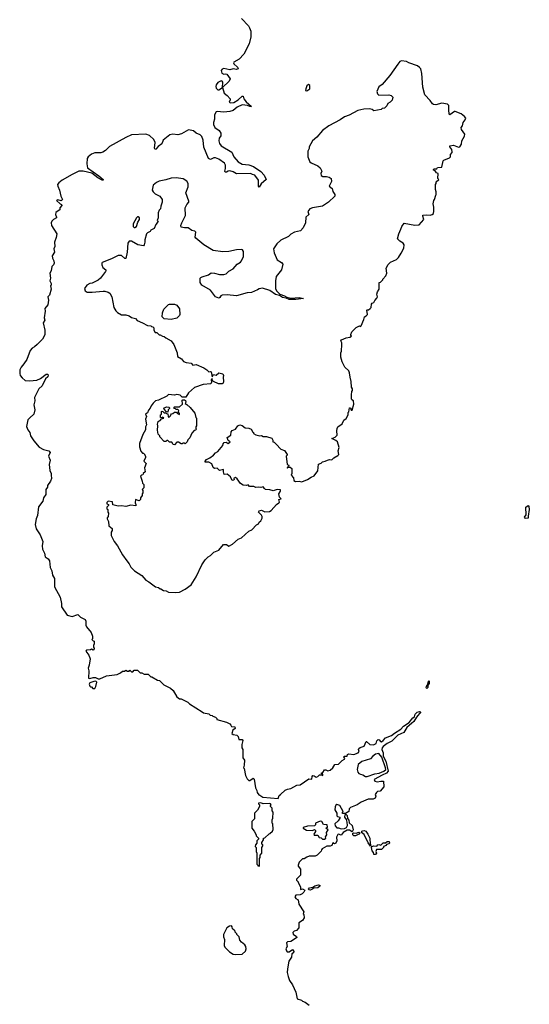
# Model space of a CAD drawing. Extents: x 1980017 to 2252640, y 74400 to 266395.
# Tile 260 of 388: x 2100290 to 2106369, y 195714 to 207460. Entities that reach past the tile are written whole.
import ezdxf

# ---------------------------------------------------------------- set-up
doc = ezdxf.new("R2010")
doc.units = 0

msp = doc.modelspace()

# ---------------------------------------------------------------- linework, layer by layer
at = {"layer": '0CON20XD'}
for points in [[(2102935, 207475), (2103018, 207388), (2103033, 207363), (2103048, 207322), (2103046, 207255)], [(2103046, 207255), (2103027, 207173), (2102962, 207048), (2102909, 206991), (2102846, 206955), (2102842, 206945), (2102844, 206934), (2102890, 206895), (2102898, 206875), (2102875, 206866), (2102835, 206874), (2102795, 206861), (2102725, 206877), (2102705, 206871), (2102693, 206855), (2102703, 206823), (2102725, 206812), (2102746, 206816), (2102761, 206811), (2102800, 206755), (2102790, 206725), (2102710, 206650), (2102731, 206585), (2102765, 206556), (2102799, 206515), (2102801, 206505), (2102787, 206475), (2102805, 206470), (2102845, 206473), (2102897, 206503), (2102945, 206549), (2102955, 206548), (2102965, 206515), (2102990, 206480), (2103057, 206425), (2103035, 206424), (2103008, 206438), (2102945, 206445), (2102884, 206415), (2102835, 206378), (2102795, 206364), (2102725, 206359), (2102645, 206365), (2102635, 206360), (2102612, 206325), (2102612, 206275), (2102600, 206235), (2102600, 206210), (2102618, 206175), (2102669, 206139), (2102689, 206105), (2102689, 206075), (2102671, 206045), (2102666, 206015), (2102675, 205982), (2102692, 205955), (2102821, 205881), (2102843, 205825), (2102895, 205763), (2102945, 205738), (2103025, 205729), (2103080, 205710), (2103165, 205648), (2103207, 205605), (2103230, 205555), (2103169, 205501), (2103145, 205462), (2103138, 205475), (2103138, 205545), (2103095, 205604), (2103067, 205615), (2103045, 205627), (2102875, 205622), (2102835, 205644), (2102796, 205656), (2102775, 205653), (2102755, 205641), (2102742, 205642), (2102736, 205655), (2102744, 205685), (2102744, 205724), (2102735, 205749), (2102665, 205796), (2102625, 205814), (2102605, 205813), (2102565, 205794), (2102543, 205803), (2102488, 205938), (2102478, 206025), (2102462, 206065), (2102443, 206085), (2102395, 206105), (2102365, 206136), (2102305, 206145), (2102222, 206098), (2102175, 206087), (2102115, 206093), (2102081, 206085), (2102001, 206025), (2101985, 205979), (2101942, 205948), (2101915, 205916), (2101905, 205913), (2101896, 205926), (2101907, 205995), (2101890, 206030), (2101839, 206079), (2101796, 206096), (2101625, 206086), (2101555, 206056), (2101362, 205948), (2101312, 205898), (2101282, 205878), (2101259, 205871), (2101185, 205872), (2101148, 205855), (2101106, 205825), (2101096, 205805), (2101090, 205740), (2101099, 205695), (2101235, 205597), (2101284, 205555), (2101287, 205545), (2101275, 205545), (2101221, 205575), (2101149, 205629), (2101045, 205655), (2100997, 205653), (2100915, 205615), (2100795, 205545), (2100756, 205515), (2100742, 205495), (2100744, 205475), (2100766, 205425), (2100781, 205355), (2100799, 205315), (2100785, 205301), (2100745, 205311), (2100728, 205305), (2100773, 205263), (2100790, 205255), (2100793, 205245), (2100770, 205215), (2100769, 205191), (2100735, 205173), (2100721, 205159), (2100717, 205135), (2100729, 205105), (2100727, 205095), (2100692, 205075), (2100674, 205056), (2100667, 205035), (2100670, 205005), (2100732, 204905), (2100725, 204860), (2100706, 204805), (2100709, 204755), (2100697, 204725), (2100706, 204685), (2100676, 204644), (2100681, 204615), (2100698, 204585), (2100702, 204555), (2100694, 204536), (2100673, 204515), (2100667, 204465), (2100651, 204435), (2100656, 204375), (2100650, 204345), (2100667, 204315), (2100666, 204295), (2100658, 204285), (2100664, 204245), (2100647, 204174), (2100624, 204155), (2100632, 204115), (2100625, 204059), (2100590, 204015), (2100593, 203985), (2100582, 203905), (2100591, 203875), (2100568, 203845), (2100589, 203755), (2100588, 203705), (2100578, 203675), (2100562, 203648), (2100500, 203585), (2100465, 203557), (2100437, 203543), (2100413, 203515), (2100373, 203405), (2100341, 203355), (2100306, 203314), (2100292, 203285), (2100290, 203240), (2100297, 203217), (2100318, 203188), (2100356, 203156), (2100405, 203153), (2100495, 203160), (2100539, 203181), (2100605, 203231), (2100625, 203232), (2100630, 203225), (2100625, 203198), (2100596, 203174), (2100556, 203094), (2100520, 203055), (2100468, 202955), (2100472, 202915), (2100460, 202865), (2100470, 202805), (2100457, 202755), (2100411, 202709), (2100386, 202685), (2100372, 202608), (2100385, 202567), (2100412, 202535), (2100420, 202495), (2100458, 202435), (2100521, 202361), (2100575, 202331), (2100636, 202316), (2100652, 202295), (2100632, 202255), (2100652, 202205), (2100642, 202155), (2100651, 202081), (2100667, 202045), (2100664, 202025), (2100670, 201985), (2100658, 201955), (2100620, 201905), (2100623, 201885), (2100601, 201855), (2100601, 201795), (2100572, 201755), (2100567, 201715), (2100513, 201647), (2100501, 201545), (2100485, 201505), (2100473, 201437), (2100485, 201386), (2100532, 201315), (2100565, 201235), (2100556, 201184), (2100563, 201143), (2100585, 201095), (2100595, 201053), (2100629, 201029), (2100645, 201003), (2100653, 200923), (2100672, 200885), (2100683, 200833), (2100704, 200794), (2100706, 200695), (2100772, 200572), (2100788, 200495), (2100788, 200455), (2100855, 200358), (2100915, 200342), (2100983, 200363), (2101014, 200334), (2101072, 200305), (2101080, 200285), (2101080, 200235), (2101086, 200216), (2101141, 200151), (2101160, 200105), (2101160, 200075), (2101152, 200065), (2101165, 200050), (2101180, 200045), (2101180, 200015), (2101170, 199995), (2101170, 199975), (2101180, 199965), (2101180, 199955), (2101165, 199940), (2101145, 199950), (2101135, 199942), (2101085, 199940), (2101080, 199925), (2101115, 199880), (2101129, 199835), (2101119, 199761), (2101108, 199725), (2101113, 199693), (2101112, 199605), (2101125, 199601), (2101165, 199613), (2101193, 199613), (2101225, 199598), (2101245, 199598), (2101325, 199631), (2101452, 199648), (2101491, 199669), (2101515, 199690), (2101542, 199688), (2101555, 199700), (2101575, 199690), (2101595, 199690), (2101605, 199700), (2101625, 199680), (2101638, 199682), (2101655, 199700), (2101695, 199700), (2101725, 199670), (2101745, 199670), (2101775, 199652), (2101822, 199652), (2101855, 199620), (2101865, 199620), (2101935, 199580), (2101957, 199577), (2102010, 199525), (2102090, 199485), (2102119, 199459), (2102165, 199382), (2102195, 199360), (2102215, 199358), (2102295, 199318), (2102315, 199298), (2102465, 199202), (2102483, 199193), (2102545, 199180), (2102563, 199163), (2102585, 199160), (2102595, 199150), (2102625, 199140), (2102640, 199125), (2102643, 199113), (2102755, 199078), (2102795, 199060), (2102810, 199045), (2102815, 199030), (2102855, 199023), (2102861, 199005), (2102832, 198985), (2102820, 198945), (2102835, 198932), (2102880, 198925), (2102897, 198907), (2102903, 198873), (2102943, 198873), (2102953, 198863), (2102940, 198815), (2102940, 198775), (2102950, 198755), (2102950, 198655), (2102970, 198625), (2102968, 198565), (2102960, 198535), (2102967, 198527), (2102983, 198443), (2103002, 198405), (2103025, 198382), (2103035, 198382), (2103075, 198410), (2103088, 198398), (2103102, 198295), (2103120, 198265), (2103122, 198242), (2103142, 198212), (2103155, 198210), (2103192, 198185), (2103372, 198168), (2103384, 198206), (2103400, 198215), (2103455, 198268), (2103485, 198282), (2103525, 198290), (2103595, 198329), (2103635, 198332), (2103740, 198405), (2103775, 198400), (2103777, 198433), (2103785, 198442), (2103801, 198441), (2103825, 198423), (2103845, 198430), (2103865, 198450), (2103895, 198450), (2103907, 198443), (2103908, 198458), (2103892, 198462), (2103890, 198475), (2103905, 198480), (2103925, 198512), (2103942, 198512), (2103965, 198498), (2103993, 198507), (2104026, 198534), (2104050, 198575), (2104095, 198580), (2104135, 198622), (2104163, 198637), (2104167, 198645), (2104158, 198665), (2104160, 198675), (2104197, 198673), (2104200, 198695), (2104218, 198702), (2104275, 198693), (2104326, 198714), (2104339, 198731), (2104333, 198755), (2104337, 198765), (2104353, 198777), (2104398, 198792), (2104422, 198848), (2104428, 198848), (2104465, 198814), (2104512, 198808), (2104543, 198827), (2104552, 198858), (2104565, 198871), (2104579, 198869), (2104595, 198850), (2104605, 198847), (2104625, 198860), (2104655, 198894), (2104725, 198921), (2104763, 198947), (2104836, 198995), (2104869, 199031), (2104935, 199075), (2104978, 199132), (2104998, 199145), (2105009, 199175), (2105032, 199198), (2105058, 199208), (2105077, 199205), (2105022, 199138), (2104992, 199089), (2104908, 199015), (2104872, 198958), (2104800, 198925), (2104728, 198852), (2104675, 198825), (2104625, 198789), (2104615, 198774), (2104610, 198755), (2104625, 198715), (2104626, 198675), (2104657, 198615), (2104686, 198495), (2104665, 198470), (2104612, 198448), (2104518, 198395), (2104527, 198377), (2104555, 198368), (2104597, 198377), (2104630, 198375)], [(2102195, 200632), (2102265, 200668), (2102335, 200720), (2102396, 200814), (2102463, 200955), (2102503, 201015), (2102538, 201052), (2102565, 201068), (2102604, 201106), (2102665, 201132), (2102722, 201198), (2102755, 201200), (2102785, 201180), (2102827, 201203), (2102895, 201262), (2102935, 201278), (2103025, 201360), (2103058, 201375), (2103115, 201432), (2103138, 201445), (2103148, 201465), (2103168, 201482), (2103182, 201515), (2103182, 201535), (2103175, 201550), (2103140, 201585), (2103145, 201600), (2103175, 201607), (2103215, 201591), (2103270, 201595), (2103290, 201605), (2103352, 201675), (2103383, 201697), (2103388, 201705), (2103383, 201737), (2103410, 201745), (2103390, 201765), (2103380, 201805), (2103400, 201835), (2103400, 201850), (2103363, 201857), (2103315, 201840), (2103275, 201852), (2103224, 201854), (2103212, 201868), (2103195, 201888), (2103165, 201880), (2103135, 201883), (2103105, 201878), (2103082, 201892), (2103031, 201891), (2103015, 201910), (2102995, 201902), (2102955, 201908), (2102925, 201928), (2102885, 201982), (2102865, 201998), (2102845, 201990), (2102848, 201975), (2102840, 201965), (2102825, 201964), (2102805, 202008), (2102765, 202038), (2102730, 202035), (2102720, 202065), (2102720, 202095), (2102675, 202083), (2102645, 202110), (2102615, 202108), (2102599, 202119), (2102583, 202163), (2102545, 202183), (2102502, 202182), (2102502, 202195), (2102518, 202215), (2102558, 202235), (2102603, 202267), (2102625, 202292), (2102655, 202308), (2102715, 202380), (2102718, 202402), (2102730, 202415), (2102752, 202422), (2102775, 202403), (2102800, 202425), (2102775, 202440), (2102764, 202476), (2102810, 202505), (2102812, 202545), (2102825, 202560), (2102864, 202576), (2102892, 202615), (2102915, 202627), (2102945, 202620), (2102980, 202590), (2103025, 202588), (2103050, 202575), (2103071, 202541), (2103080, 202535), (2103080, 202525), (2103105, 202508), (2103155, 202494), (2103175, 202499), (2103195, 202488), (2103235, 202489), (2103297, 202467), (2103310, 202445), (2103310, 202425), (2103325, 202420), (2103351, 202395), (2103407, 202337), (2103449, 202319), (2103480, 202275), (2103480, 202265), (2103470, 202255), (2103480, 202155), (2103500, 202145), (2103498, 202132), (2103480, 202115), (2103485, 202110), (2103490, 202120), (2103515, 202120), (2103537, 202107), (2103538, 202045), (2103530, 202025), (2103556, 201996), (2103561, 201961), (2103582, 201952), (2103624, 201956), (2103655, 201947), (2103725, 201973), (2103765, 202001), (2103803, 202017), (2103845, 202080), (2103854, 202156), (2103885, 202170), (2103903, 202187), (2103935, 202192), (2103963, 202207), (2103985, 202212), (2104015, 202210), (2104037, 202233), (2104085, 202261), (2104096, 202274), (2104090, 202315), (2104100, 202355), (2104082, 202425), (2104062, 202442), (2104012, 202465), (2104055, 202481), (2104076, 202504), (2104072, 202555), (2104078, 202585), (2104087, 202603), (2104135, 202640), (2104158, 202682), (2104186, 202704), (2104210, 202745), (2104210, 202775), (2104217, 202783), (2104225, 202830), (2104235, 202830), (2104243, 202803), (2104255, 202800), (2104277, 202875), (2104272, 202912), (2104254, 202924), (2104248, 202935), (2104248, 202985), (2104253, 203025), (2104260, 203035), (2104262, 203055), (2104250, 203075), (2104246, 203145), (2104231, 203195), (2104226, 203246), (2104215, 203270), (2104170, 203315), (2104138, 203378), (2104120, 203435), (2104120, 203485), (2104128, 203505), (2104132, 203585), (2104132, 203605), (2104121, 203629), (2104129, 203641), (2104184, 203666), (2104227, 203673), (2104250, 203685), (2104240, 203695), (2104240, 203705), (2104254, 203736), (2104305, 203788), (2104343, 203807), (2104355, 203802), (2104365, 203808), (2104397, 203883), (2104404, 203915), (2104425, 203928), (2104438, 203945), (2104432, 203995), (2104435, 204000), (2104452, 203998), (2104472, 204015), (2104482, 204028), (2104485, 204068), (2104495, 204080), (2104513, 204087), (2104525, 204110), (2104552, 204138), (2104558, 204155), (2104552, 204185), (2104560, 204215), (2104580, 204245), (2104580, 204325), (2104595, 204330), (2104620, 204355), (2104620, 204365), (2104658, 204405), (2104668, 204435), (2104662, 204495), (2104685, 204540), (2104714, 204566), (2104785, 204598), (2104808, 204622), (2104842, 204675), (2104872, 204735), (2104878, 204775), (2104866, 204796), (2104825, 204818), (2104798, 204845), (2104813, 204907), (2104838, 204962), (2104848, 204992), (2104875, 205032), (2105005, 205011), (2105055, 205013), (2105110, 205075), (2105098, 205115), (2105101, 205129), (2105145, 205132), (2105185, 205128), (2105210, 205135), (2105225, 205150), (2105232, 205175), (2105232, 205225), (2105222, 205265), (2105230, 205305), (2105240, 205315), (2105253, 205367), (2105260, 205375), (2105260, 205405), (2105250, 205435), (2105250, 205495), (2105260, 205505), (2105260, 205525), (2105290, 205555), (2105280, 205565), (2105282, 205625), (2105264, 205634), (2105247, 205657), (2105228, 205665), (2105227, 205675), (2105235, 205683), (2105265, 205680), (2105275, 205697), (2105325, 205702), (2105340, 205775), (2105348, 205785), (2105416, 205814), (2105428, 205825), (2105428, 205852), (2105450, 205875), (2105450, 205885), (2105445, 205910), (2105420, 205945), (2105420, 205955), (2105465, 205963), (2105525, 205940), (2105540, 205945), (2105560, 205975), (2105563, 206017), (2105595, 206072), (2105599, 206095), (2105562, 206152), (2105557, 206175), (2105574, 206195), (2105581, 206235), (2105606, 206265), (2105613, 206285), (2105598, 206305), (2105556, 206336), (2105485, 206367), (2105475, 206367), (2105422, 206325), (2105414, 206335), (2105410, 206385), (2105408, 206438), (2105395, 206454), (2105325, 206464), (2105255, 206444), (2105225, 206449), (2105214, 206455), (2105187, 206497), (2105124, 206565), (2105100, 206655), (2105088, 206818), (2105074, 206874), (2105061, 206891), (2105035, 206908), (2104932, 206945), (2104905, 206961), (2104845, 206971), (2104825, 206960), (2104800, 206930), (2104704, 206796), (2104614, 206686), (2104575, 206658), (2104550, 206605), (2104558, 206575), (2104575, 206558), (2104695, 206562), (2104720, 206555), (2104740, 206535), (2104735, 206500), (2104710, 206475), (2104681, 206459), (2104668, 206432), (2104640, 206405), (2104615, 206400), (2104602, 206388), (2104515, 206372), (2104495, 206388), (2104466, 206396), (2104395, 206393), (2104325, 206378), (2104222, 206322), (2104165, 206300), (2104112, 206265), (2103978, 206195), (2103901, 206139), (2103833, 206057), (2103782, 206015), (2103742, 205945), (2103742, 205925), (2103728, 205892), (2103728, 205825), (2103752, 205765), (2103765, 205752), (2103845, 205718), (2103875, 205692), (2103893, 205655), (2103881, 205625), (2103885, 205603), (2103905, 205590), (2103950, 205590), (2103982, 205582), (2104004, 205564), (2104009, 205531), (2103983, 205475), (2104016, 205446), (2104025, 205410), (2104048, 205375), (2104048, 205355), (2103972, 205285), (2103904, 205236), (2103784, 205216), (2103752, 205205), (2103727, 205173), (2103740, 205135), (2103702, 205105), (2103700, 205035), (2103673, 204977), (2103638, 204942), (2103570, 204925), (2103525, 204900), (2103495, 204874), (2103405, 204831), (2103358, 204785), (2103319, 204725), (2103325, 204678), (2103360, 204595), (2103415, 204564), (2103430, 204545), (2103413, 204475), (2103349, 204395), (2103341, 204345), (2103341, 204255), (2103355, 204226), (2103394, 204184), (2103449, 204165), (2103475, 204149), (2103525, 204140), (2103625, 204147), (2103677, 204135), (2103585, 204122), (2103505, 204122), (2103469, 204139), (2103425, 204145), (2103390, 204170), (2103343, 204183), (2103275, 204231), (2103185, 204256), (2103145, 204249), (2103128, 204238), (2103055, 204207), (2103005, 204201), (2102875, 204166), (2102765, 204179), (2102705, 204173), (2102688, 204165), (2102677, 204145), (2102665, 204140), (2102624, 204155), (2102565, 204232), (2102464, 204294), (2102442, 204325), (2102442, 204375), (2102452, 204385), (2102466, 204394), (2102544, 204416), (2102575, 204439), (2102615, 204436), (2102675, 204419), (2102725, 204421), (2102751, 204429), (2102785, 204459), (2102835, 204489), (2102886, 204544), (2102922, 204568), (2102937, 204585), (2102960, 204635), (2102959, 204695), (2102946, 204716), (2102938, 204718), (2102875, 204716), (2102785, 204694), (2102715, 204689), (2102596, 204706), (2102485, 204774), (2102392, 204852), (2102383, 204865), (2102390, 204925), (2102378, 204938), (2102345, 204947), (2102298, 204978), (2102255, 204976), (2102216, 204986), (2102214, 205004), (2102224, 205035), (2102268, 205125), (2102264, 205216), (2102283, 205257), (2102307, 205285), (2102308, 205295), (2102271, 205395), (2102299, 205465), (2102299, 205505), (2102284, 205534), (2102240, 205560), (2102155, 205572), (2102095, 205568), (2102035, 205548), (2101955, 205534), (2101922, 205518), (2101883, 205485), (2101872, 205425), (2101882, 205405), (2101905, 205383), (2101960, 205355), (2101990, 205315), (2101990, 205285), (2101973, 205235), (2101970, 205205), (2101953, 205187), (2101943, 205155), (2101940, 205095), (2101928, 205065), (2101940, 205045), (2101930, 205035)], [(2102665, 206623), (2102710, 206650), (2102712, 206715), (2102707, 206727), (2102695, 206730), (2102655, 206711), (2102634, 206685), (2102630, 206665), (2102635, 206642), (2102654, 206624), (2102665, 206623)], [(2103715, 206610), (2103750, 206635), (2103750, 206675), (2103737, 206687), (2103715, 206670), (2103702, 206635), (2103700, 206615), (2103715, 206610)], [(2101655, 204980), (2101665, 204982), (2101682, 204995), (2101698, 205045), (2101717, 205075), (2101718, 205095), (2101705, 205108), (2101695, 205108), (2101684, 205096), (2101644, 205025), (2101642, 204992), (2101655, 204980)], [(2101930, 205035), (2101912, 205015), (2101895, 204970), (2101855, 204948), (2101846, 204934), (2101815, 204919), (2101801, 204905), (2101784, 204836), (2101784, 204805), (2101776, 204774), (2101766, 204764), (2101700, 204775), (2101625, 204820), (2101595, 204817), (2101581, 204795), (2101573, 204685), (2101555, 204610), (2101545, 204610), (2101506, 204646), (2101465, 204647), (2101385, 204606), (2101275, 204562), (2101268, 204555), (2101268, 204535), (2101282, 204505), (2101316, 204476), (2101319, 204465), (2101313, 204455), (2101253, 204377), (2101225, 204352), (2101155, 204317), (2101125, 204312), (2101090, 204295), (2101062, 204255), (2101072, 204225), (2101095, 204208), (2101155, 204208), (2101285, 204222), (2101305, 204222), (2101345, 204210), (2101366, 204196), (2101388, 204155), (2101414, 204025), (2101435, 203988), (2101455, 203968), (2101505, 203938), (2101555, 203940), (2101595, 203928), (2101625, 203908), (2101670, 203895), (2101693, 203873), (2101755, 203842), (2101813, 203813), (2101855, 203810), (2101862, 203802), (2101878, 203798), (2101890, 203785), (2101890, 203755), (2101905, 203730), (2101925, 203730), (2101955, 203700), (2101965, 203700), (2101993, 203683), (2102015, 203680), (2102033, 203663), (2102095, 203628), (2102130, 203585), (2102167, 203485), (2102174, 203444), (2102220, 203415), (2102243, 203383), (2102275, 203370), (2102334, 203364), (2102355, 203337), (2102395, 203347), (2102487, 203307), (2102523, 203285), (2102545, 203260), (2102565, 203262), (2102575, 203258), (2102585, 203200), (2102603, 203227), (2102635, 203218), (2102665, 203246), (2102715, 203236), (2102723, 203215), (2102719, 203195), (2102723, 203145), (2102716, 203125), (2102705, 203117), (2102660, 203115), (2102602, 203142), (2102590, 203155), (2102585, 203180), (2102573, 203165), (2102578, 203135), (2102568, 203115), (2102480, 203110), (2102375, 203074), (2102302, 203008), (2102271, 202959), (2102228, 202958), (2102205, 202980), (2102165, 202988), (2102135, 202982), (2102065, 202988), (2102045, 202970), (2101945, 202922), (2101910, 202915), (2101882, 202885), (2101858, 202855), (2101848, 202825), (2101825, 202800), (2101815, 202770), (2101792, 202755), (2101802, 202725), (2101792, 202695), (2101802, 202625), (2101792, 202605), (2101792, 202568), (2101758, 202512), (2101718, 202405), (2101718, 202365), (2101733, 202313), (2101755, 202290), (2101765, 202290), (2101775, 202280), (2101790, 202255), (2101792, 202235), (2101773, 202207), (2101772, 202195), (2101798, 202165), (2101780, 202115), (2101788, 202065), (2101762, 202048), (2101758, 202032), (2101742, 202028), (2101730, 202015), (2101752, 201955), (2101753, 201933), (2101770, 201915), (2101770, 201875), (2101752, 201855), (2101760, 201845), (2101760, 201815), (2101750, 201805), (2101750, 201785), (2101730, 201755), (2101730, 201735), (2101715, 201720), (2101672, 201738), (2101667, 201697), (2101677, 201675), (2101675, 201660), (2101615, 201667), (2101555, 201652), (2101505, 201660), (2101465, 201658), (2101402, 201672), (2101397, 201707), (2101344, 201716), (2101328, 201702), (2101330, 201685), (2101350, 201675), (2101350, 201665), (2101330, 201645), (2101330, 201625), (2101340, 201615), (2101340, 201585), (2101350, 201575), (2101347, 201533), (2101333, 201517), (2101332, 201505), (2101350, 201475), (2101353, 201423), (2101392, 201392), (2101392, 201368), (2101382, 201345), (2101382, 201305), (2101416, 201236), (2101458, 201185), (2101518, 201075), (2101568, 201005), (2101595, 200970), (2101615, 200930), (2101660, 200885), (2101745, 200828), (2101795, 200772), (2101830, 200755), (2101910, 200695), (2101947, 200687), (2101965, 200670), (2101975, 200670), (2102005, 200650), (2102037, 200647), (2102065, 200632), (2102145, 200628), (2102195, 200632)], [(2102095, 203882), (2102015, 203892), (2102002, 203902), (2101990, 203915), (2101992, 203965), (2102008, 204005), (2102065, 204062), (2102075, 204068), (2102136, 204066), (2102163, 204053), (2102195, 204010), (2102200, 203945), (2102195, 203930), (2102165, 203898), (2102095, 203882)], [(2102135, 202390), (2102122, 202392), (2102105, 202420), (2102075, 202420), (2102055, 202440), (2102045, 202440), (2102035, 202430), (2102015, 202430), (2101960, 202485), (2101960, 202495), (2101942, 202515), (2101932, 202565), (2101938, 202615), (2101932, 202635), (2101942, 202665), (2101954, 202676), (2101965, 202680), (2101982, 202698), (2102010, 202705), (2101995, 202720), (2101985, 202710), (2101970, 202715), (2101970, 202745), (2101980, 202755), (2101980, 202785), (2101985, 202790), (2101998, 202788), (2102015, 202770), (2102035, 202770), (2102042, 202762), (2102058, 202758), (2102060, 202725), (2102065, 202720), (2102078, 202722), (2102090, 202735), (2102092, 202748), (2102102, 202758), (2102118, 202762), (2102135, 202780), (2102155, 202780), (2102172, 202762), (2102198, 202752), (2102198, 202768), (2102180, 202775), (2102188, 202798), (2102175, 202810), (2102155, 202810), (2102148, 202818), (2102135, 202820), (2102130, 202835), (2102135, 202840), (2102195, 202840), (2102230, 202875), (2102229, 202921), (2102234, 202926), (2102255, 202926), (2102268, 202918), (2102272, 202898), (2102262, 202882), (2102285, 202870), (2102322, 202835), (2102378, 202765), (2102390, 202715), (2102400, 202705), (2102400, 202615), (2102390, 202605), (2102390, 202585), (2102400, 202575), (2102388, 202562), (2102372, 202558), (2102342, 202528), (2102318, 202472), (2102295, 202450), (2102287, 202423), (2102265, 202400), (2102255, 202410), (2102235, 202410), (2102228, 202402), (2102215, 202400), (2102185, 202420), (2102165, 202420), (2102135, 202390)], [(2102055, 202780), (2102042, 202782), (2102012, 202812), (2102010, 202825), (2102015, 202830), (2102045, 202840), (2102067, 202837), (2102078, 202828), (2102078, 202822), (2102060, 202805), (2102055, 202780)], [(2106325, 201510), (2106314, 201525), (2106330, 201555), (2106328, 201645), (2106355, 201663), (2106365, 201652), (2106369, 201615), (2106354, 201536), (2106355, 201512), (2106325, 201510)], [(2101185, 199480), (2101200, 199505), (2101208, 199558), (2101197, 199567), (2101176, 199566), (2101125, 199547), (2101120, 199535), (2101125, 199510), (2101135, 199500), (2101145, 199500), (2101162, 199482), (2101185, 199480)], [(2105145, 199481), (2105139, 199489), (2105141, 199505), (2105159, 199531), (2105162, 199558), (2105175, 199572), (2105175, 199543), (2105157, 199523), (2105158, 199495), (2105145, 199481)], [(2104435, 198433), (2104527, 198463), (2104580, 198470), (2104635, 198495), (2104656, 198514), (2104655, 198535), (2104611, 198661), (2104575, 198706), (2104534, 198696), (2104504, 198676), (2104476, 198644), (2104371, 198609), (2104328, 198575), (2104314, 198514), (2104322, 198485), (2104337, 198467), (2104355, 198458), (2104385, 198450), (2104415, 198433), (2104435, 198433)], [(2104630, 198375), (2104632, 198308), (2104590, 198255), (2104558, 198252), (2104545, 198240), (2104530, 198215), (2104538, 198195), (2104530, 198175), (2104505, 198162), (2104448, 198162), (2104363, 198127), (2104316, 198094), (2104235, 198060), (2104220, 198045), (2104216, 198014), (2104178, 197992), (2104142, 197992), (2104140, 198005), (2104148, 198015), (2104108, 198085), (2104075, 198096), (2104060, 198090), (2104052, 198068), (2104050, 198035), (2104072, 197995), (2104073, 197963), (2104083, 197953), (2104108, 197948), (2104110, 197935), (2104089, 197901), (2104050, 197865), (2104052, 197842), (2104075, 197820), (2104095, 197820), (2104125, 197807), (2104165, 197810), (2104188, 197822), (2104200, 197845), (2104197, 197885), (2104187, 197917), (2104167, 197945), (2104172, 197978), (2104185, 197980), (2104196, 197966), (2104200, 197930), (2104215, 197912), (2104220, 197880), (2104257, 197845), (2104270, 197795), (2104255, 197773), (2104225, 197790), (2104195, 197792), (2104147, 197763), (2104125, 197733), (2104095, 197742), (2104085, 197738), (2104071, 197709), (2104074, 197665), (2104062, 197638), (2104045, 197628), (2104025, 197640), (2104015, 197610), (2103995, 197602), (2103955, 197600), (2103900, 197570), (2103892, 197555), (2103885, 197540), (2103840, 197495), (2103815, 197482), (2103745, 197480), (2103715, 197470), (2103685, 197450), (2103665, 197450), (2103625, 197410), (2103612, 197375), (2103613, 197363), (2103640, 197325), (2103640, 197255), (2103590, 197205), (2103590, 197195), (2103610, 197175), (2103610, 197165), (2103640, 197115), (2103640, 197085), (2103665, 197090), (2103690, 197075), (2103679, 197051), (2103658, 197032), (2103635, 197019), (2103585, 197015), (2103574, 196994), (2103585, 196976), (2103610, 196960), (2103620, 196910), (2103678, 196815), (2103672, 196795), (2103680, 196785), (2103682, 196745), (2103665, 196712), (2103620, 196685), (2103620, 196625), (2103590, 196595), (2103564, 196586), (2103548, 196572), (2103552, 196552), (2103593, 196523), (2103595, 196512), (2103546, 196474), (2103525, 196462), (2103485, 196459), (2103474, 196446), (2103481, 196405), (2103464, 196375), (2103471, 196351), (2103482, 196341), (2103505, 196341), (2103545, 196369), (2103560, 196345), (2103555, 196326), (2103535, 196314), (2103534, 196275), (2103502, 196228), (2103483, 196135), (2103482, 196095), (2103491, 196045), (2103509, 195999), (2103544, 195945), (2103585, 195860), (2103601, 195781), (2103650, 195765), (2103662, 195752), (2103695, 195740), (2103743, 195703)], [(2103145, 197360), (2103150, 197365), (2103150, 197455), (2103160, 197465), (2103160, 197495), (2103178, 197515), (2103180, 197585), (2103190, 197605), (2103190, 197615), (2103180, 197625), (2103180, 197645), (2103200, 197675), (2103200, 197695), (2103215, 197700), (2103264, 197746), (2103275, 197750), (2103305, 197780), (2103312, 197798), (2103310, 197865), (2103300, 197875), (2103300, 197915), (2103310, 197935), (2103312, 198005), (2103303, 198023), (2103300, 198055), (2103283, 198073), (2103282, 198085), (2103290, 198095), (2103282, 198105), (2103265, 198110), (2103196, 198106), (2103165, 198118), (2103140, 198115), (2103140, 198105), (2103150, 198095), (2103150, 198075), (2103125, 198030), (2103090, 197995), (2103090, 197925), (2103060, 197895), (2103060, 197815), (2103085, 197780), (2103110, 197735), (2103110, 197725), (2103140, 197695), (2103138, 197682), (2103120, 197665), (2103120, 197635), (2103103, 197617), (2103100, 197595), (2103110, 197585), (2103110, 197535), (2103120, 197515), (2103120, 197385), (2103130, 197375), (2103130, 197365), (2103145, 197360)], [(2103925, 197683), (2103940, 197695), (2103938, 197712), (2103953, 197737), (2103951, 197765), (2103970, 197795), (2103943, 197815), (2103962, 197828), (2103958, 197855), (2103915, 197860), (2103896, 197896), (2103875, 197898), (2103820, 197875), (2103820, 197855), (2103807, 197843), (2103725, 197840), (2103670, 197825), (2103670, 197815), (2103711, 197791), (2103783, 197787), (2103805, 197800), (2103817, 197787), (2103818, 197775), (2103798, 197742), (2103801, 197731), (2103845, 197732), (2103864, 197704), (2103885, 197700), (2103904, 197684), (2103925, 197683)], [(2104295, 197723), (2104275, 197723), (2104265, 197735), (2104266, 197754), (2104272, 197758), (2104305, 197754), (2104336, 197766), (2104348, 197758), (2104337, 197745), (2104295, 197723)], [(2104475, 197600), (2104445, 197640), (2104398, 197738), (2104368, 197765), (2104372, 197778), (2104382, 197785), (2104398, 197788), (2104421, 197781), (2104444, 197745), (2104468, 197695), (2104470, 197625), (2104480, 197615), (2104475, 197600)], [(2104535, 197500), (2104515, 197500), (2104512, 197525), (2104493, 197543), (2104488, 197585), (2104492, 197598), (2104514, 197606), (2104550, 197600), (2104563, 197617), (2104575, 197620), (2104598, 197612), (2104625, 197642), (2104655, 197642), (2104675, 197658), (2104698, 197655), (2104702, 197638), (2104693, 197627), (2104665, 197620), (2104660, 197610), (2104630, 197595), (2104630, 197585), (2104605, 197560), (2104545, 197560), (2104538, 197535), (2104546, 197515), (2104535, 197500)], [(2103755, 197077), (2103741, 197081), (2103737, 197087), (2103746, 197104), (2103785, 197110), (2103812, 197128), (2103855, 197138), (2103872, 197135), (2103870, 197125), (2103848, 197102), (2103800, 197100), (2103775, 197085), (2103755, 197077)], [(2102865, 196308), (2102945, 196310), (2102982, 196348), (2102990, 196375), (2102988, 196405), (2102975, 196422), (2102934, 196454), (2102915, 196480), (2102907, 196517), (2102880, 196545), (2102880, 196555), (2102860, 196575), (2102860, 196585), (2102849, 196599), (2102830, 196615), (2102825, 196640), (2102815, 196650), (2102793, 196647), (2102762, 196625), (2102723, 196545), (2102723, 196517), (2102732, 196485), (2102728, 196415), (2102737, 196397), (2102791, 196341), (2102835, 196312), (2102865, 196308)]]:
    msp.add_lwpolyline(points, dxfattribs=at)

doc.saveas('drawing.dxf')
